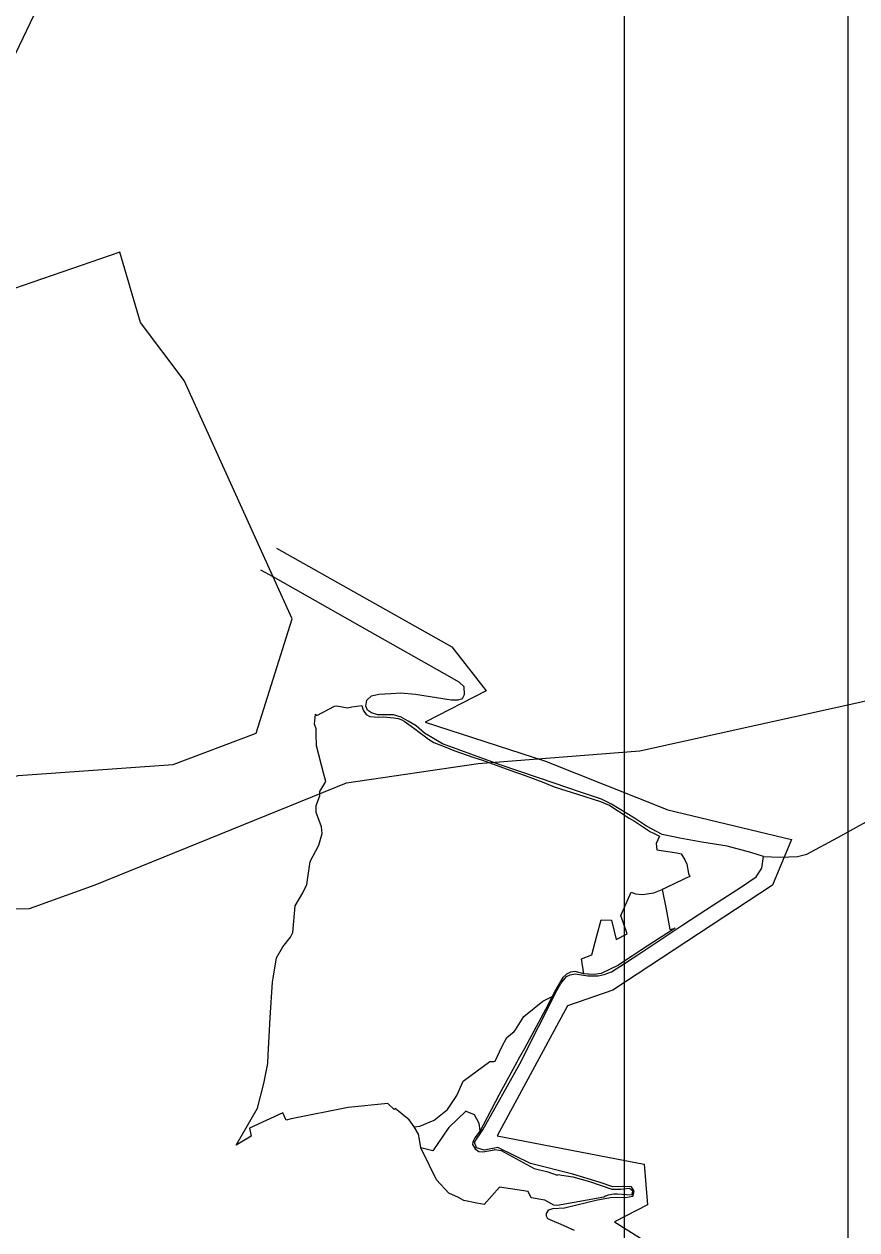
# Model space of a CAD drawing. Extents: x -789162 to -606354, y -1062736 to -945481.
# Drawn here: x -675687 to -673868, y -983123 to -980490 of the extents above; entities that cross this region are included whole.
import ezdxf

# ---------------------------------------------------------------- set-up
doc = ezdxf.new("R2010")
doc.units = 0
for name, color, linetype in [('_Rámeček', 7, 'Continuous'), ('_SIRSI VZTAHY_CYKLOTRASY MISTNI S', 7, 'Continuous'), ('_SIRSI VZTAHY_OP vodnich zdroju II stupne', 7, 'Continuous'), ('_SIRSI VZTAHY_SILNICE III TRIDY_STAV', 7, 'Continuous'), ('_SIRSI VZTAHY_USES_NRBK_S', 7, 'Continuous')]:
    doc.layers.add(name, color=color, linetype=linetype)

msp = doc.modelspace()

# ---------------------------------------------------------------- linework, layer by layer
at = {"layer": '_Rámeček'}
msp.add_lwpolyline([(-673887.2, -995977.3), (-673887.2, -966277.3), (-694887.2, -966277.3), (-694887.2, -995977.3)], close=True, dxfattribs=at)
msp.add_lwpolyline([(-674375.7, -995477.3), (-674375.7, -975976.1), (-694376.9, -975976.1), (-694376.9, -995477.3)], dxfattribs=at)
at = {"layer": '_SIRSI VZTAHY_CYKLOTRASY MISTNI S'}
for points in [[(-678362.6, -982015.1), (-678278, -982082.8), (-677898.5, -981990.4), (-677409.4, -982161.5), (-677142.7, -982168.4), (-676855.4, -982291.6), (-676554.5, -982325.8), (-676277.5, -982209.4), (-676038.1, -982233.4), (-675699.6, -982130.7), (-675361, -982106.8), (-675179.8, -982038.3), (-675101.1, -981788.5), (-675337.1, -981268.4), (-675432.8, -981141.8), (-675477.3, -980987.8), (-675752.6, -981082.8), (-675868.8, -981031.4), (-675732.1, -980925.3), (-675728.6, -980603.7), (-675656.8, -980453.1)], [(-675135.8, -981634.2), (-674752.8, -981849.8), (-674677.6, -981945.6), (-674811, -982014.1), (-674547.7, -982099.6), (-674280.9, -982205.7), (-674010.8, -982270.7), (-674051.8, -982369.9), (-674400.6, -982599.2), (-674499.8, -982633.4), (-674653.7, -982917.5), (-674332.2, -982979.1), (-674325.4, -983068), (-674397.2, -983105.7), (-674195.4, -983232.3), (-674178.3, -983311), (-673990.2, -983307.6), (-673915, -983598.4)]]:
    msp.add_lwpolyline(points, dxfattribs=at)
at = {"layer": '_SIRSI VZTAHY_OP vodnich zdroju II stupne'}
for points in [[(-674949.2, -981977.6), (-674946.2, -981988), (-674939.5, -981997.2), (-674931.8, -982002.1), (-674922.5, -982002.9), (-674912, -982003.3), (-674902.8, -982002.9), (-674879.5, -982004.5), (-674869.7, -982006.3), (-674861.8, -982009.3), (-674856.7, -982012.4), (-674841.7, -982023), (-674833.1, -982029.1), (-674823.7, -982036.1), (-674810.3, -982046.4), (-674803.2, -982051.4), (-674792, -982058.6), (-674765.9, -982069.1), (-674748.1, -982076), (-674704.5, -982091.1), (-674685.4, -982097.4), (-674625.9, -982119), (-674594.7, -982129.8), (-674555.1, -982144.4), (-674529.3, -982155.2), (-674478.4, -982171.5), (-674427.9, -982187.8), (-674412.5, -982194.1), (-674409.9, -982195.1), (-674365.2, -982223.6), (-674353.2, -982230.6), (-674318.6, -982253.8), (-674314.8, -982255.2), (-674299.1, -982263.2), (-674306.6, -982278.9), (-674304.7, -982293.2), (-674261.2, -982299.3), (-674251.6, -982302), (-674243.3, -982314.7), (-674239.4, -982324.3), (-674235.6, -982344.9), (-674232.7, -982351.4), (-674243.2, -982355.9), (-674244.6, -982356.5), (-674251.6, -982360), (-674262.2, -982365.2), (-674285.4, -982376.3), (-674293.3, -982379.6), (-674284.4, -982422.9), (-674276.1, -982466.8), (-674264.9, -982463.9), (-674311, -982493.7), (-674340.1, -982513), (-674358.2, -982524.6), (-674376.7, -982536.8), (-674388.8, -982544.8), (-674426, -982563.2), (-674442, -982565), (-674453.8, -982564.5), (-674455.3, -982564.4), (-674464.3, -982564), (-674483.5, -982558.8), (-674493.1, -982560.3), (-674502.1, -982564.3), (-674510.4, -982571.7), (-674527.3, -982601.7), (-674533.5, -982613.6), (-674547.9, -982641.7), (-674593.5, -982727), (-674604.9, -982745.8), (-674607.7, -982750.9), (-674610.6, -982756.5), (-674649, -982827.6), (-674684.2, -982894.6), (-674690.6, -982906.8), (-674702.3, -982922.2), (-674706.8, -982930.6), (-674707.5, -982936.2), (-674701.6, -982946), (-674693.5, -982952.1), (-674684.8, -982952.8), (-674660.3, -982948.1), (-674658.3, -982947.7), (-674645, -982949.8), (-674573, -982988.8), (-674542.5, -982996.3), (-674522.3, -983003.7), (-674521.6, -983001.7), (-674488.6, -983007.1), (-674451.7, -983017), (-674403, -983033.8), (-674383.4, -983034.1), (-674364.5, -983031.9), (-674357.2, -983037.9), (-674359.8, -983047.3), (-674390.5, -983045), (-674398.9, -983045.2), (-674411.4, -983047), (-674416.7, -983049.4), (-674420.2, -983051.3), (-674521.6, -983069.6), (-674529.7, -983069.3), (-674549.1, -983058.1), (-674579.2, -983052.6), (-674585.6, -983039.2), (-674648.2, -983029.4), (-674681.9, -983067.8), (-674697.8, -983064.8), (-674726.3, -983058.5), (-674737.9, -983052.1), (-674759.2, -983042.5), (-674786.3, -983013.4), (-674801.2, -982982.2), (-674820.4, -982943.9), (-674823.4, -982925.9), (-674825.3, -982913.6), (-674835.1, -982897.7), (-674845.4, -982882.8), (-674876.4, -982857.6), (-674878.6, -982860), (-674892.3, -982846.9), (-674979.2, -982855.8), (-675103.5, -982880.2), (-675114.2, -982883.6), (-675121.8, -982867.6), (-675194.5, -982900.8), (-675190.8, -982918.1), (-675223.5, -982938.2), (-675177.3, -982857.1), (-675163.4, -982803.3), (-675154.7, -982759.9), (-675153.6, -982739.9), (-675151.6, -982701.3), (-675149, -982659.4), (-675144, -982582.2), (-675142.4, -982573.5), (-675135.6, -982528.9), (-675121.4, -982505.1), (-675104.7, -982483.4), (-675099.8, -982473.3), (-675094.9, -982415.3), (-675078, -982386.9), (-675069.3, -982368.4), (-675061.9, -982318.4), (-675043.3, -982282.8), (-675035.4, -982257.6), (-675037, -982243.1), (-675048.7, -982211.2), (-675048.7, -982196.2), (-675040.6, -982175), (-675040.5, -982165.9), (-675027.9, -982143.6), (-675032, -982128), (-675048.2, -982065.8), (-675048.6, -982041.5), (-675049, -982029), (-675052.8, -982018.4), (-675050.5, -981996.9), (-675047.5, -981999.9), (-675008.8, -981979.6), (-675003.7, -981978.8), (-674980.4, -981983), (-674970.9, -981980.8)], [(-674264.9, -982463.9), (-674311, -982493.7), (-674340.1, -982513), (-674358.2, -982524.6), (-674376.7, -982536.8), (-674388.8, -982544.8), (-674426, -982563.2), (-674442, -982565), (-674453.8, -982564.5), (-674455.3, -982564.4), (-674464.3, -982564), (-674469.6, -982530.7), (-674446.5, -982522.3), (-674435.6, -982481.2), (-674426.5, -982445.8), (-674403.6, -982446.3), (-674393.3, -982489), (-674369.4, -982476.3), (-674383.3, -982436.4), (-674360.5, -982385.3), (-674351.2, -982388.8), (-674335.9, -982390.6), (-674311.1, -982386.8), (-674293.3, -982379.6), (-674284.4, -982422.9), (-674276.1, -982466.8)], [(-674820.4, -982943.9), (-674823.4, -982925.9), (-674825.3, -982913.6), (-674835.1, -982897.7), (-674822.4, -982896.7), (-674791.3, -982883.2), (-674762, -982859.7), (-674741.4, -982829.3), (-674728.1, -982797.9), (-674669.6, -982755.5), (-674661.1, -982755), (-674658.1, -982754.8), (-674643.4, -982723.4), (-674632.3, -982702.9), (-674616.7, -982690.1), (-674613.2, -982685.8), (-674595.4, -982657.1), (-674553.9, -982623.5), (-674533.5, -982613.6), (-674547.9, -982641.7), (-674593.5, -982727), (-674604.9, -982745.8), (-674607.7, -982750.9), (-674610.6, -982756.5), (-674649, -982827.6), (-674684.2, -982894.6), (-674690.6, -982906.8), (-674692.7, -982890.6), (-674702.8, -982871.6), (-674719, -982864.9), (-674721.7, -982863.9), (-674759, -982899.1), (-674761.2, -982902.3), (-674794.3, -982950.6)]]:
    msp.add_lwpolyline(points, close=True, dxfattribs=at)
at = {"layer": '_SIRSI VZTAHY_SILNICE III TRIDY_STAV'}
for points in [[(-674071.9, -982307.3), (-674099.2, -982298.9), (-674150.9, -982285.3), (-674206.6, -982276.3), (-674254.8, -982267.6), (-674292.9, -982259.7), (-674327, -982241.4), (-674353.7, -982224.2), (-674403.7, -982193.2), (-674425.5, -982182.2), (-674471.6, -982167.1), (-674558.6, -982137.2), (-674648.8, -982107), (-674772.6, -982061.7), (-674812.4, -982038.3), (-674830.4, -982022.5), (-674847.6, -982012), (-674863.4, -982003.5), (-674879.9, -981998.5), (-674914.3, -981997.9), (-674927.7, -981994.1), (-674936.4, -981988.3), (-674940.1, -981979), (-674938, -981966.1), (-674928.2, -981956.6), (-674912.3, -981953.4), (-674885.4, -981951.6), (-674864.7, -981950.5), (-674831.7, -981953.1), (-674754.2, -981965.4), (-674738.6, -981965.8), (-674729.3, -981962.3), (-674724.9, -981953.5), (-674725.7, -981937.4), (-674736.3, -981926.6), (-674768.9, -981909), (-674930.7, -981816.9), (-675142.4, -981696.8), (-675169.6, -981682.7)], [(-674071.9, -982307.3), (-674036.9, -982309.3), (-674016.7, -982308.2), (-673997.6, -982307.7), (-673977.5, -982302.8), (-673909.4, -982266), (-673772.9, -982190.1)], [(-674484.8, -983124.1), (-674513.9, -983111.1), (-674533, -983103.2), (-674542.5, -983098.7), (-674545.8, -983093), (-674546, -983087.4), (-674540.4, -983079.2), (-674531.9, -983076.4), (-674506.5, -983074.5), (-674434.1, -983057.6), (-674401.8, -983051.6), (-674373.2, -983052.3), (-674357.3, -983049.6), (-674354.1, -983038.5), (-674359.9, -983029.1), (-674377.4, -983027.9), (-674401.2, -983029), (-674430.9, -983018.4), (-674488, -983001.5), (-674580.6, -982977.7), (-674652, -982943), (-674681.7, -982948.9), (-674698.9, -982943.5), (-674702.8, -982931.5), (-674684.7, -982904.6), (-674604.1, -982760.3), (-674523.1, -982600.3), (-674514.8, -982585.2), (-674501.8, -982570), (-674493.8, -982565.8), (-674483.5, -982564), (-674455.7, -982568.1), (-674433.2, -982568.1), (-674419.5, -982565.5), (-674403.9, -982559.1), (-674375.6, -982541.1), (-674337.6, -982516.3), (-674247.9, -982457.1), (-674181.2, -982413.2), (-674119.8, -982373.7), (-674087.7, -982352.1), (-674075.7, -982333), (-674071.9, -982307.3)]]:
    msp.add_lwpolyline(points, dxfattribs=at)
at = {"layer": '_SIRSI VZTAHY_USES_NRBK_S'}
msp.add_lwpolyline([(-677016.1, -982442.8), (-675675.3, -982420.8), (-675531.2, -982369.7), (-674982.9, -982146.5), (-674694.8, -982104.6), (-674341.7, -982076.7), (-673835.2, -981965.1), (-673663.3, -981983.7)], dxfattribs=at)

doc.saveas('drawing.dxf')
